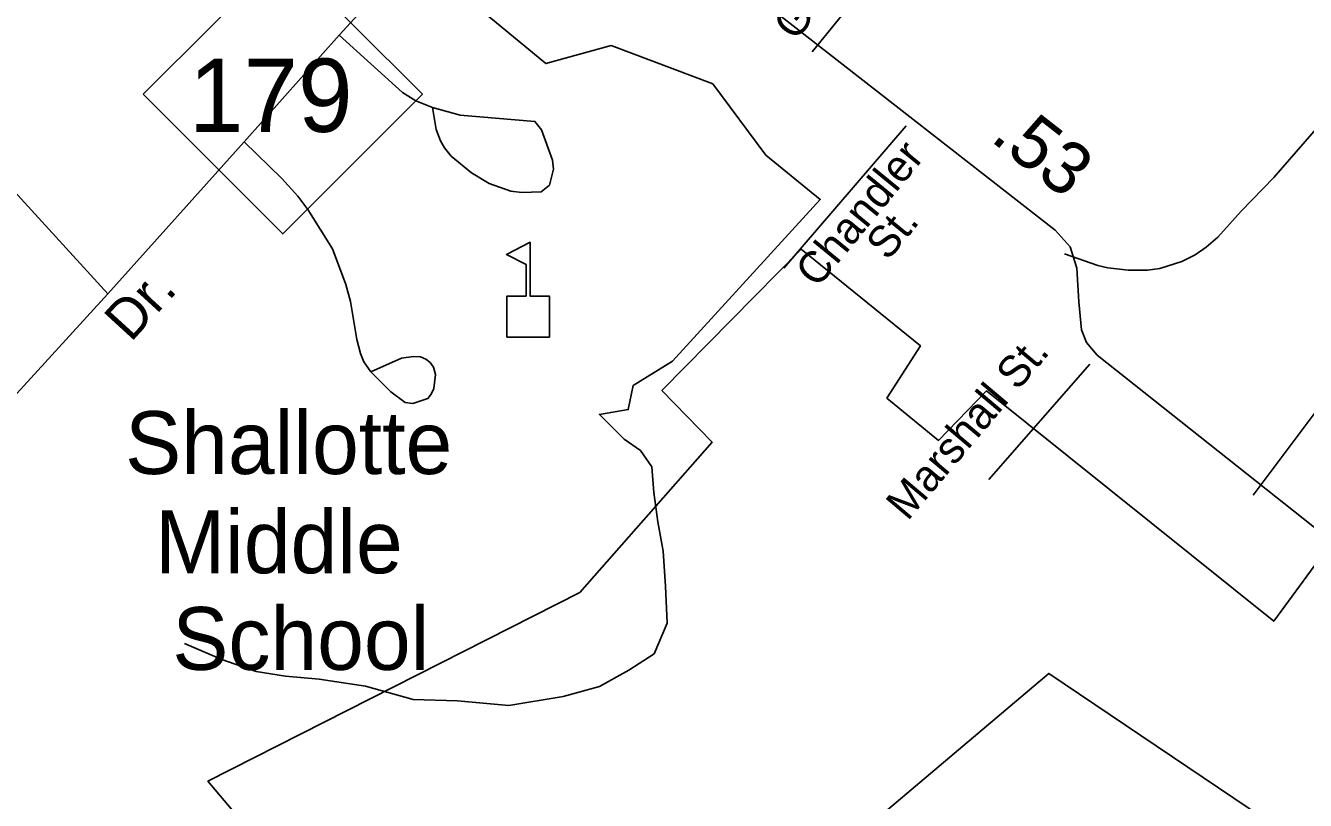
# Model space of a CAD drawing. Extents: x 2104537 to 2336408, y 34176 to 229611.
# Drawn here: x 2184296 to 2187349, y 77701 to 79551 of the extents above; entities that cross this region are included whole.
import ezdxf

# ---------------------------------------------------------------- set-up
doc = ezdxf.new("R2010")
doc.units = 0
for name, color, linetype in [('Exist Boundary Political City Limit New', 7, 'Continuous'), ('Exist Cultural Educational Facility Middle CELL', 7, 'Continuous'), ('Exist Hydrographic Misc Water Feature', 7, 'Continuous'), ('Exist Road Non-System Type 51', 7, 'Continuous'), ('Exist Road Non-System Type 51 Label', 7, 'Continuous'), ('Exist Road Primary NC Attributed', 7, 'Continuous'), ('Exist Road Primary NC Label', 7, 'Continuous'), ('Exist Road Primary NC Shield CELL', 7, 'Continuous'), ('Exist Road Primary NC Shield Number Label', 7, 'Continuous'), ('Exist Road Secondary Mileage Hundredths English Label', 7, 'Continuous'), ('Exist Road Secondary Type 51 Attributed', 7, 'Continuous'), ('Map Preparation Boundary City Limit Buffer Line', 7, 'Continuous')]:
    doc.layers.add(name, color=color, linetype=linetype)

msp = doc.modelspace()

# ---------------------------------------------------------------- linework, layer by layer
at = {"layer": 'Exist Boundary Political City Limit New'}
for points in [[(2188339.2, 77586.9), (2187939.8, 77968.8), (2187469.2, 78395.1), (2187274, 78128.7), (2186588.2, 78678.7), (2186473.8, 78560.3), (2186350.8, 78661.6), (2186430.8, 78785.9), (2186146.5, 79016.8), (2185813.8, 78679.3), (2185933.8, 78556.4), (2185618.2, 78197.4), (2184730.8, 77746.8), (2185263.2, 77116.2)], [(2184730.8, 76307.9), (2186737, 78004.3), (2188831.8, 76592.1)]]:
    msp.add_lwpolyline(points, dxfattribs=at)
at = {"layer": 'Exist Cultural Educational Facility Middle CELL'}
msp.add_lwpolyline([(2185444, 78807), (2185444, 78905), (2185490, 78905), (2185490, 78980.1), (2185443, 79004.3), (2185499.6, 79033.5), (2185499.6, 78905), (2185545.7, 78905), (2185545.7, 78807)], close=True, dxfattribs=at)
at = {"layer": 'Exist Hydrographic Misc Water Feature'}
msp.add_lwpolyline([(2185296.9, 79659.1), (2185536.9, 79459.7), (2185692.9, 79502.9), (2185935.2, 79411.7), (2186062.3, 79241.2), (2186191.9, 79135.6), (2185839.2, 78749.2), (2185745.6, 78691.6), (2185733.6, 78634), (2185664.9, 78622.6), (2185723.6, 78563), (2185762.7, 78536.6), (2185790.2, 78497.7), (2185794.9, 78435.7), (2185803.9, 78366), (2185817.1, 78296.4), (2185822.6, 78212.5), (2185826.3, 78124.4), (2185795.5, 78051), (2185735.3, 78012.3), (2185664.7, 77973.3), (2185578, 77949.5), (2185448.8, 77928), (2185326.6, 77938.8), (2185220.2, 77942.3), (2185107, 77973.6), (2184996.2, 77990.9), (2184916.1, 77997.5), (2184845.5, 78008.5), (2184764.3, 78037.2), (2184713.5, 78059), (2184674.7, 78075.4)], dxfattribs=at)
at = {"layer": 'Exist Road Non-System Type 51'}
msp.add_line((2184492.2, 78910), (2183936, 79518.2), dxfattribs=at)
for points in [[(2186774.3, 79006), (2186854.4, 78978.2), (2186878.3, 78972.5), (2186926.4, 78966.7), (2186972.3, 78966.8), (2187002.3, 78970.8), (2187054.4, 78987.2), (2187086.2, 79003.3), (2187112.2, 79021.5), (2187140.2, 79045.5), (2187195.8, 79107.5), (2187273.8, 79188), (2187455, 79396.4), (2187528.7, 79475), (2187666.2, 79609.2), (2187763.7, 79697.9), (2187909.4, 79836.1), (2187984.9, 79938.3), (2188100.2, 80114.9), (2188143.9, 80205.3), (2188155.6, 80253.3), (2188187.5, 80355.4), (2188262.4, 80683.6)], [(2187224.4, 78429.4), (2187449.4, 78728.5), (2187566.9, 78870.6), (2187875.7, 79159.9), (2188081.1, 79366.9), (2188226.4, 79519.3), (2188429.5, 79740.1), (2188531.3, 79844.5), (2188620.7, 79940.8), (2188688.7, 80029.1), (2188714.5, 80073.2), (2188833.5, 80337.6), (2188863.1, 80413.8)], [(2186172.4, 79488.1), (2186273.8, 79612.5), (2186371.4, 79738.9), (2186411.4, 79785), (2186421.5, 79801.2), (2186433.4, 79804.9), (2186473.4, 79787.4), (2186593.6, 79707.7), (2186725.8, 79624.1)], [(2185266.9, 79355), (2185226.8, 79370.9), (2185194.7, 79390.5), (2185044.2, 79528)], [(2185266.9, 79355), (2185332.8, 79337), (2185511, 79321.8), (2185527, 79301.8), (2185553.2, 79229.7), (2185555.4, 79207.7), (2185545.5, 79169.8), (2185525.8, 79153.8), (2185479.5, 79151.8), (2185453.7, 79155.5), (2185401.5, 79173.3), (2185359.4, 79199.4), (2185311.2, 79239), (2185295.2, 79259), (2185285.7, 79275.6), (2185275.1, 79302.7), (2185266.9, 79355)], [(2186396.9, 79311.4), (2186105.1, 78971.8)], [(2184817.1, 79273.1), (2184907.3, 79185.4), (2184945.6, 79143.7), (2184969.5, 79111.7), (2185028.1, 79018.1), (2185060.2, 78932.2), (2185070.6, 78892.3), (2185086.3, 78801.4), (2185095.1, 78768.1), (2185102.9, 78748.3), (2185119.2, 78724.3)], [(2185119.2, 78724.3), (2185167.2, 78676.5), (2185201.4, 78650.6), (2185219.5, 78648.6), (2185255.5, 78660.7), (2185263.2, 78670.7), (2185269.4, 78684.7), (2185273.6, 78717.4), (2185269, 78734.9), (2185261, 78746.5), (2185251, 78754.6), (2185237.7, 78760.1), (2185221.6, 78761.1), (2185193, 78756.7), (2185119.2, 78724.3)], [(2186835.4, 78742.4), (2186594.1, 78467.2)]]:
    msp.add_lwpolyline(points, dxfattribs=at)
at = {"layer": 'Exist Road Primary NC Attributed'}
msp.add_lwpolyline([(2183880.9, 78241.7), (2184492.2, 78910), (2184817.1, 79273.1), (2185044.2, 79528), (2185178.1, 79674.7), (2185216.8, 79725.7), (2185257.6, 79801.2), (2185320.8, 79907.3), (2185342.6, 79945.6), (2185353.8, 79972.1)], dxfattribs=at)
at = {"layer": 'Exist Road Primary NC Shield CELL'}
msp.add_lwpolyline([(2184576.4, 79386.5), (2184909.4, 79719.5), (2185242.4, 79386.5), (2184909.4, 79053.5)], close=True, dxfattribs=at)
at = {"layer": 'Exist Road Secondary Type 51 Attributed'}
msp.add_lwpolyline([(2185410.7, 80122.3), (2185867.3, 79753.8), (2186752.4, 79062.3), (2186787.8, 79022.8), (2186803.9, 78971.9), (2186808.6, 78891), (2186815.5, 78824), (2186827, 78793.9), (2186852.5, 78763.9), (2187589.6, 78178.9), (2187936.3, 77880.7), (2188114.2, 77711.9), (2188698.7, 77076.3)], dxfattribs=at)
at = {"layer": 'Map Preparation Boundary City Limit Buffer Line'}
for points in [[(2188339.2, 77586.9), (2187939.8, 77968.8), (2187469.2, 78395.1), (2187274, 78128.7), (2186588.2, 78678.7), (2186473.8, 78560.3), (2186350.8, 78661.6), (2186430.8, 78785.9), (2186146.5, 79016.8), (2185813.8, 78679.3), (2185933.8, 78556.4), (2185618.2, 78197.4), (2184730.8, 77746.8), (2185263.2, 77116.2)], [(2184730.8, 76307.9), (2186737, 78004.3), (2188831.8, 76592.1)]]:
    msp.add_lwpolyline(points, dxfattribs=at)

# ---------------------------------------------------------------- texts
at = {"layer": 'Exist Cultural Educational Facility Middle CELL'}
for s, p in [('Shallotte', (2184533.2, 78480.2)), ('Middle', (2184604.7, 78243.3)), ('School', (2184645.8, 78012.7))]:
    msp.add_text(s, height=150, dxfattribs=at).set_placement(p)
at = {"layer": 'Exist Road Non-System Type 51 Label'}
for s, rotation, p in [('George St.', 52.3301, (2186133.5, 79511.3)), ('Chandler', 50.6575, (2186184.8, 78921.9)), ('St.', 50.6575, (2186353.2, 78987.1)), ('Marshall St.', 49.8172, (2186400.1, 78366.1))]:
    msp.add_text(s, height=75, rotation=rotation, dxfattribs=at).set_placement(p)
at = {"layer": 'Exist Road Primary NC Label'}
msp.add_text('Dr.', height=95, rotation=47.5496, dxfattribs=at).set_placement((2184546.4, 78792.8))
at = {"layer": 'Exist Road Primary NC Shield Number Label'}
msp.add_text('179', height=175, dxfattribs=at).set_placement((2184685.5, 79296.8))
at = {"layer": 'Exist Road Secondary Mileage Hundredths English Label'}
msp.add_text('.53', height=125, rotation=321.9998, dxfattribs=at).set_placement((2186594.4, 79277.6))

doc.saveas('drawing.dxf')
